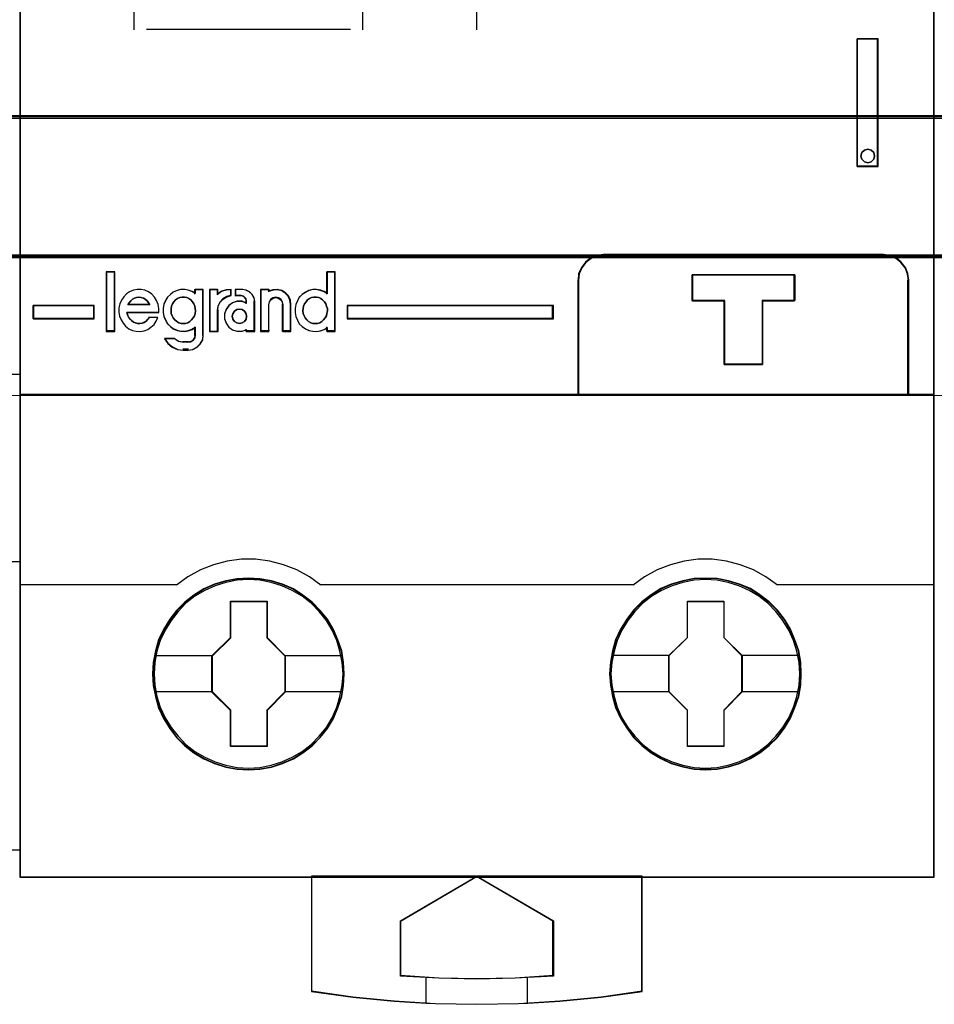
# Model space of a CAD drawing. Header units: millimetres. Extents: x -1290 to 1795, y -4192 to -1311.
# Tile 717 of 1056: x 1491.76 to 1498.97, y -2665.51 to -2657.76. Entities that reach past the tile are written whole.
import ezdxf

# ---------------------------------------------------------------- set-up
doc = ezdxf.new("R2010")
doc.units = ezdxf.units.MM
doc.layers.add('30', color=7, linetype='Continuous')
doc.layers.add('45', color=7, linetype='Continuous')
doc.layers.add('Aparatura', color=7, linetype='Continuous', lineweight=13)

# ---------------------------------------------------------------- blocks, each defined once
blk = doc.blocks.new('*U367')
at = {"layer": '45', "color": 7}
blk.add_lwpolyline([(387.452953, -533.603058), (369.479974, -533.603058), (369.479974, -615.327797), (387.452953, -615.327797), (387.452953, -533.603058)], close=True, dxfattribs=at)
at = {"layer": '45', "color": 139}
blk.add_lwpolyline([(387.452953, -533.603058), (369.479974, -533.603058), (369.479974, -615.327797), (387.452953, -615.327797), (387.452953, -533.603058)], close=True, dxfattribs=at)
for points in [[(369.479974, -596.593226), (387.452953, -596.593226)], [(381.270993, -603.970356), (387.452953, -603.970356)]]:
    blk.add_lwpolyline(points, dxfattribs=at)
blk = doc.blocks.new('*U368')
at = {"layer": '45', "color": 7}
for points in [[(423.4562, -533.437885), (387.435049, -533.437885), (387.435049, -616.396035), (423.4562, -616.396035), (423.4562, -533.437885)], [(420.412664, -583.390157), (420.412664, -588.420752), (421.248741, -588.420752), (421.248741, -583.390157), (420.412664, -583.390157)], [(421.071301, -587.873286), (421.094774, -588.008056), (421.071301, -588.136967), (420.965672, -588.23658), (420.836571, -588.271737), (420.707469, -588.23658), (420.60184, -588.136967), (420.566631, -588.008056), (420.60184, -587.873286), (420.707469, -587.773673), (420.836571, -587.738516), (420.965672, -587.773673), (421.071301, -587.873286)], [(421.451264, -591.889386), (410.426066, -591.889386), (410.166715, -591.922564), (409.929436, -592.022099), (409.719747, -592.18246), (409.56524, -592.392589), (409.449359, -592.630366), (409.427287, -592.890262), (409.427287, -597.419091), (422.450043, -597.419091), (422.450043, -592.890262), (422.416934, -592.630366), (422.323126, -592.392589), (422.157583, -592.18246), (421.953412, -592.022099), (421.710615, -591.922564), (421.451264, -591.889386)], [(417.958141, -592.686525), (417.958141, -593.69659), (416.69325, -593.69659), (416.69325, -596.216201), (415.184257, -596.216201), (415.184257, -593.69659), (413.913818, -593.69659), (413.913818, -592.686525), (417.958141, -592.686525)], [(416.69325, -596.216201), (416.69325, -593.69659), (417.958141, -593.69659), (417.958141, -592.686525), (413.913818, -592.686525), (413.913818, -593.69659), (415.184257, -593.69659), (415.184257, -596.216201), (416.69325, -596.216201)], [(416.686656, -596.200043), (416.686656, -593.7035), (417.942028, -593.7035), (417.942028, -592.702683), (413.92814, -592.702683), (413.92814, -593.7035), (415.189019, -593.7035), (415.189019, -596.200043), (416.686656, -596.200043)], [(390.367586, -594.417251), (390.367586, -593.885825), (387.963193, -593.885825), (387.963193, -594.417251), (390.367586, -594.417251)], [(400.330693, -593.885825), (400.330693, -594.417251), (408.453355, -594.417251), (408.453355, -593.885825), (400.330693, -593.885825)], [(400.219693, -608.396746), (400.192053, -607.943995), (400.120188, -607.491244), (399.965401, -607.055057), (399.794029, -606.640956), (399.556321, -606.243418), (399.274387, -605.895573), (398.948229, -605.569813), (398.583374, -605.293746), (398.212991, -605.045285), (397.781798, -604.86308), (397.350606, -604.730568), (396.897301, -604.647747), (396.449524, -604.625662), (395.990692, -604.647747), (395.553971, -604.730568), (395.106194, -604.86308), (394.691586, -605.045285), (394.299091, -605.293746), (393.939764, -605.569813), (393.608077, -605.895573), (393.348256, -606.243418), (393.10502, -606.640956), (392.90048, -607.055057), (392.784389, -607.491244), (392.69594, -607.943995), (392.662771, -608.396746), (392.69594, -608.855018), (392.784389, -609.291205), (392.90048, -609.727392), (393.10502, -610.147015), (393.348256, -610.539031), (393.608077, -610.90344), (393.939764, -611.223678), (394.299091, -611.505267), (394.691586, -611.737164), (395.106194, -611.92489), (395.553971, -612.062924), (395.990692, -612.151266), (396.449524, -612.173351), (396.897301, -612.151266), (397.350606, -612.062924), (397.781798, -611.92489), (398.212991, -611.737164), (398.583374, -611.505267), (398.948229, -611.223678), (399.274387, -610.90344), (399.556321, -610.539031), (399.794029, -610.147015), (399.965401, -609.727392), (400.120188, -609.291205), (400.192053, -608.855018), (400.219693, -608.396746)], [(400.219693, -608.396746), (400.192053, -607.943995), (400.120188, -607.491244), (399.965401, -607.055057), (399.794029, -606.640956), (399.556321, -606.243418), (399.274387, -605.895573), (398.948229, -605.569813), (398.583374, -605.293746), (398.212991, -605.045285), (397.781798, -604.86308), (397.350606, -604.730568), (396.897301, -604.647747), (396.449524, -604.625662), (395.990692, -604.647747), (395.553971, -604.730568), (395.106194, -604.86308), (394.691586, -605.045285), (394.299091, -605.293746), (393.939764, -605.569813), (393.608077, -605.895573), (393.348256, -606.243418), (393.10502, -606.640956), (392.90048, -607.055057), (392.784389, -607.491244), (392.69594, -607.943995), (392.662771, -608.396746), (392.69594, -608.855018), (392.784389, -609.291205), (392.90048, -609.727392), (393.10502, -610.147015), (393.348256, -610.539031), (393.608077, -610.90344), (393.939764, -611.223678), (394.299091, -611.505267), (394.691586, -611.737164), (395.106194, -611.92489), (395.553971, -612.062924), (395.990692, -612.151266), (396.449524, -612.173351), (396.897301, -612.151266), (397.350606, -612.062924), (397.781798, -611.92489), (398.212991, -611.737164), (398.583374, -611.505267), (398.948229, -611.223678), (399.274387, -610.90344), (399.556321, -610.539031), (399.794029, -610.147015), (399.965401, -609.727392), (400.120188, -609.291205), (400.192053, -608.855018), (400.219693, -608.396746)], [(400.203581, -608.397655), (400.176058, -607.946735), (400.104499, -607.495815), (399.950372, -607.061392), (399.779732, -606.648965), (399.543037, -606.253035), (399.262305, -605.906596), (398.937538, -605.582154), (398.574239, -605.307202), (398.205435, -605.059746), (397.776082, -604.878278), (397.346728, -604.746302), (396.895356, -604.663816), (396.449489, -604.64182), (395.992613, -604.663816), (395.557755, -604.746302), (395.111888, -604.878278), (394.699048, -605.059746), (394.308226, -605.307202), (393.950431, -605.582154), (393.620159, -605.906596), (393.361446, -606.253035), (393.119247, -606.648965), (392.915579, -607.061392), (392.799984, -607.495815), (392.711911, -607.946735), (392.678884, -608.397655), (392.711911, -608.854074), (392.799984, -609.288497), (392.915579, -609.72292), (393.119247, -610.140846), (393.361446, -610.531277), (393.620159, -610.894212), (393.950431, -611.213156), (394.308226, -611.493606), (394.699048, -611.724565), (395.111888, -611.911532), (395.557755, -612.049008), (395.992613, -612.136992), (396.449489, -612.158988), (396.895356, -612.136992), (397.346728, -612.049008), (397.776082, -611.911532), (398.205435, -611.724565), (398.574239, -611.493606), (398.937538, -611.213156), (399.262305, -610.894212), (399.543037, -610.531277), (399.779732, -610.140846), (399.950372, -609.72292), (400.104499, -609.288497), (400.176058, -608.854074), (400.203581, -608.397655)], [(418.217737, -608.39136), (418.195624, -607.938609), (418.123757, -607.485858), (417.968967, -607.049671), (417.786535, -606.63557), (417.559878, -606.238032), (417.277939, -605.890187), (416.951774, -605.564427), (416.581383, -605.28836), (416.21652, -605.039899), (415.785319, -604.857694), (415.354118, -604.725182), (414.900803, -604.642361), (414.441961, -604.620276), (413.994175, -604.642361), (413.546389, -604.725182), (413.098603, -604.857694), (412.683986, -605.039899), (412.302539, -605.28836), (411.943205, -605.564427), (411.611511, -605.890187), (411.340628, -606.238032), (411.097387, -606.63557), (410.903899, -607.049671), (410.787806, -607.485858), (410.699355, -607.938609), (410.666185, -608.39136), (410.699355, -608.844111), (410.787806, -609.285819), (410.903899, -609.722006), (411.097387, -610.141629), (411.340628, -610.533645), (411.611511, -610.898054), (411.943205, -611.218292), (412.302539, -611.499881), (412.683986, -611.731778), (413.098603, -611.919504), (413.546389, -612.057538), (413.994175, -612.14588), (414.441961, -612.167965), (414.900803, -612.14588), (415.354118, -612.057538), (415.785319, -611.919504), (416.21652, -611.731778), (416.581383, -611.499881), (416.951774, -611.218292), (417.277939, -610.898054), (417.559878, -610.533645), (417.786535, -610.141629), (417.968967, -609.722006), (418.123757, -609.285819), (418.195624, -608.844111), (418.217737, -608.39136)], [(418.217737, -608.39136), (418.195624, -607.938609), (418.123757, -607.485858), (417.968967, -607.049671), (417.786535, -606.63557), (417.559878, -606.238032), (417.277939, -605.890187), (416.951774, -605.564427), (416.581383, -605.28836), (416.21652, -605.039899), (415.785319, -604.857694), (415.354118, -604.725182), (414.900803, -604.642361), (414.441961, -604.620276), (413.994175, -604.642361), (413.546389, -604.725182), (413.098603, -604.857694), (412.683986, -605.039899), (412.302539, -605.28836), (411.943205, -605.564427), (411.611511, -605.890187), (411.340628, -606.238032), (411.097387, -606.63557), (410.903899, -607.049671), (410.787806, -607.485858), (410.699355, -607.938609), (410.666185, -608.39136), (410.699355, -608.844111), (410.787806, -609.285819), (410.903899, -609.722006), (411.097387, -610.141629), (411.340628, -610.533645), (411.611511, -610.898054), (411.943205, -611.218292), (412.302539, -611.499881), (412.683986, -611.731778), (413.098603, -611.919504), (413.546389, -612.057538), (413.994175, -612.14588), (414.441961, -612.167965), (414.900803, -612.14588), (415.354118, -612.057538), (415.785319, -611.919504), (416.21652, -611.731778), (416.581383, -611.499881), (416.951774, -611.218292), (417.277939, -610.898054), (417.559878, -610.533645), (417.786535, -610.141629), (417.968967, -609.722006), (418.123757, -609.285819), (418.195624, -608.844111), (418.217737, -608.39136)], [(418.201624, -608.391372), (418.179605, -607.940559), (418.108045, -607.489747), (417.953916, -607.055428), (417.772263, -606.643099), (417.546573, -606.247264), (417.265837, -605.900908), (416.941063, -605.576543), (416.572253, -605.301657), (416.208948, -605.05426), (415.779586, -604.872836), (415.350225, -604.740891), (414.898845, -604.658425), (414.441961, -604.636434), (413.996086, -604.658425), (413.550211, -604.740891), (413.104336, -604.872836), (412.691488, -605.05426), (412.311669, -605.301657), (411.953868, -605.576543), (411.62359, -605.900908), (411.353863, -606.247264), (411.111659, -606.643099), (410.918997, -607.055428), (410.8034, -607.489747), (410.715326, -607.940559), (410.682298, -608.391372), (410.715326, -608.842184), (410.8034, -609.282001), (410.918997, -609.71632), (411.111659, -610.134146), (411.353863, -610.524484), (411.62359, -610.887333), (411.953868, -611.2062), (412.311669, -611.486584), (412.691488, -611.717487), (413.104336, -611.90441), (413.550211, -612.041852), (413.996086, -612.129816), (414.441961, -612.151807), (414.898845, -612.129816), (415.350225, -612.041852), (415.779586, -611.90441), (416.208948, -611.717487), (416.572253, -611.486584), (416.941063, -611.2062), (417.265837, -610.887333), (417.546573, -610.524484), (417.772263, -610.134146), (417.953916, -609.71632), (418.108045, -609.282001), (418.179605, -608.842184), (418.201624, -608.391372)], [(395.737486, -605.534114), (397.179585, -605.534114), (397.179585, -606.965948), (397.892283, -607.679101), (397.892283, -609.110935), (397.179585, -609.835145), (397.179585, -611.255923), (395.737486, -611.255923), (395.737486, -609.835145), (395.008085, -609.110935), (395.008085, -607.679101), (395.737486, -606.965948), (395.737486, -605.534114)], [(395.737486, -605.534114), (397.179585, -605.534114), (397.179585, -605.534114), (397.179585, -606.965948), (397.179585, -606.965948), (397.892283, -607.679101), (397.892283, -607.679101), (397.892283, -609.110935), (397.892283, -609.110935), (397.179585, -609.835145), (397.179585, -609.835145), (397.179585, -611.255923), (397.179585, -611.255923), (395.737486, -611.255923), (395.737486, -611.255923), (395.737486, -609.835145), (395.737486, -609.835145), (395.008085, -609.110935), (395.008085, -609.110935), (395.008085, -607.679101), (395.008085, -607.679101), (395.737486, -606.965948), (395.737486, -606.965948), (395.737486, -605.534114), (395.737486, -605.534114)], [(395.745449, -605.548477), (397.171436, -605.548477), (397.171436, -606.972673), (397.87617, -607.682022), (397.87617, -609.106219), (397.171436, -609.826565), (397.171436, -611.239764), (395.745449, -611.239764), (395.745449, -609.826565), (395.024197, -609.106219), (395.024197, -607.682022), (395.745449, -606.972673), (395.745449, -605.548477)], [(413.733936, -605.528728), (415.170467, -605.528728), (415.170467, -606.960562), (415.883165, -607.673715), (415.883165, -609.105549), (415.170467, -609.829759), (415.170467, -611.250537), (413.733936, -611.250537), (413.733936, -609.829759), (412.998967, -609.105549), (412.998967, -607.673715), (413.733936, -606.960562), (413.733936, -605.528728)], [(413.733936, -605.528728), (415.170467, -605.528728), (415.170467, -605.528728), (415.170467, -606.960562), (415.170467, -606.960562), (415.883165, -607.673715), (415.883165, -607.673715), (415.883165, -609.105549), (415.883165, -609.105549), (415.170467, -609.829759), (415.170467, -609.829759), (415.170467, -611.250537), (415.170467, -611.250537), (413.733936, -611.250537), (413.733936, -611.250537), (413.733936, -609.829759), (413.733936, -609.829759), (412.998967, -609.105549), (412.998967, -609.105549), (412.998967, -607.673715), (412.998967, -607.673715), (413.733936, -606.960562), (413.733936, -606.960562), (413.733936, -605.528728), (413.733936, -605.528728)], [(413.741837, -605.54309), (415.162318, -605.54309), (415.162318, -606.967287), (415.867052, -607.676636), (415.867052, -609.100833), (415.162318, -609.821179), (415.162318, -611.234378), (413.741837, -611.234378), (413.741837, -609.821179), (413.015079, -609.100833), (413.015079, -607.676636), (413.741837, -606.967287), (413.741837, -605.54309)], [(411.953422, -616.361923), (405.437495, -616.361923), (398.927086, -616.361923), (398.927086, -620.899708), (400.554688, -621.121063), (402.176773, -621.276012), (403.440234, -621.353486), (403.809893, -621.375622), (405.437495, -621.403291), (407.08165, -621.375622), (407.445791, -621.353486), (408.703735, -621.276012), (410.336854, -621.121063), (411.953422, -620.899708), (411.953422, -616.361923)], [(405.437324, -616.361923), (408.453355, -618.113799), (408.453355, -620.292556), (406.953641, -620.370171), (405.437324, -620.39789), (403.937609, -620.370171), (402.437895, -620.292556), (402.437895, -618.113799), (405.437324, -616.361923)]]:
    blk.add_lwpolyline(points, close=True, dxfattribs=at)
at = {"layer": '45', "color": 139}
for points in [[(423.4562, -533.437885), (387.435049, -533.437885), (387.435049, -616.396035), (423.4562, -616.396035), (423.4562, -533.437885)], [(421.094774, -588.008056), (421.071301, -587.873286), (420.965672, -587.773673), (420.836571, -587.738516), (420.707469, -587.773673), (420.60184, -587.873286), (420.566631, -588.008056), (420.60184, -588.136967), (420.707469, -588.23658), (420.836571, -588.271737), (420.965672, -588.23658), (421.071301, -588.136967), (421.094774, -588.008056)], [(391.167858, -592.575213), (390.858133, -592.575213), (390.858133, -594.896612), (391.167858, -594.896612), (391.167858, -592.575213)], [(393.873755, -594.603968), (393.964945, -594.598298), (394.056135, -594.575616), (394.130226, -594.52458), (394.204318, -594.456533), (394.26701, -594.382816), (394.318305, -594.303427), (394.341102, -594.207027), (394.3582, -594.104957), (394.346801, -594.008557), (394.335403, -593.917827), (394.289808, -593.827098), (394.238514, -593.74771), (394.18152, -593.673992), (394.090331, -593.622957), (394.016239, -593.583263), (393.91935, -593.566251), (393.828161, -593.566251), (393.736971, -593.583263), (393.651481, -593.622957), (393.577389, -593.673992), (393.508997, -593.74771), (393.452004, -593.827098), (393.417808, -593.917827), (393.39501, -594.008557), (393.39501, -594.104957), (393.40071, -594.207027), (393.434906, -594.303427), (393.474801, -594.382816), (393.543193, -594.456533), (393.617285, -594.52458), (393.697076, -594.575616), (393.788265, -594.598298), (393.873755, -594.603968)], [(399.074951, -594.603968), (399.160441, -594.598298), (399.251631, -594.575616), (399.337121, -594.52458), (399.399814, -594.456533), (399.462506, -594.382816), (399.513801, -594.303427), (399.536598, -594.207027), (399.553696, -594.104957), (399.553696, -594.008557), (399.5195, -593.917827), (399.496703, -593.827098), (399.43401, -593.74771), (399.359918, -593.673992), (399.291526, -593.622957), (399.217435, -593.583263), (399.126245, -593.566251), (399.023657, -593.566251), (398.932467, -593.583263), (398.846977, -593.622957), (398.772885, -593.673992), (398.715892, -593.74771), (398.653199, -593.827098), (398.613304, -593.917827), (398.596206, -594.008557), (398.590506, -594.104957), (398.596206, -594.207027), (398.636101, -594.303427), (398.681696, -594.382816), (398.738689, -594.456533), (398.807081, -594.52458), (398.898271, -594.575616), (398.983761, -594.598298), (399.074951, -594.603968)], [(396.366934, -594.318506), (396.349437, -594.213643), (396.291113, -594.120431), (396.197795, -594.050522), (396.08698, -594.033044), (395.981998, -594.050522), (395.88868, -594.120431), (395.824524, -594.213643), (395.801194, -594.318506), (395.824524, -594.429196), (395.88868, -594.522408), (395.981998, -594.580665), (396.08698, -594.603968), (396.197795, -594.580665), (396.291113, -594.522408), (396.349437, -594.429196), (396.366934, -594.318506)], [(400.169565, -608.396948), (400.136397, -607.944227), (400.047951, -607.502547), (399.926337, -607.07743), (399.738389, -606.668877), (399.511745, -606.287928), (399.224294, -605.934584), (398.914732, -605.614366), (398.555418, -605.338317), (398.168465, -605.106435), (397.764929, -604.924242), (397.333753, -604.791738), (396.897049, -604.708923), (396.449289, -604.681318), (396.001529, -604.708923), (395.559297, -604.791738), (395.128121, -604.924242), (394.724584, -605.106435), (394.337631, -605.338317), (393.983846, -605.614366), (393.674283, -605.934584), (393.397889, -606.287928), (393.160189, -606.668877), (392.97224, -607.07743), (392.839571, -607.502547), (392.76218, -607.944227), (392.729013, -608.396948), (392.76218, -608.838628), (392.839571, -609.280308), (392.97224, -609.705424), (393.160189, -610.119499), (393.397889, -610.500448), (393.674283, -610.848271), (393.983846, -611.168488), (394.337631, -611.444538), (394.724584, -611.67642), (395.128121, -611.858613), (395.559297, -611.991117), (396.001529, -612.073932), (396.449289, -612.101537), (396.897049, -612.073932), (397.333753, -611.991117), (397.764929, -611.858613), (398.168465, -611.67642), (398.555418, -611.444538), (398.914732, -611.168488), (399.224294, -610.848271), (399.511745, -610.500448), (399.738389, -610.119499), (399.926337, -609.705424), (400.047951, -609.280308), (400.136397, -608.838628), (400.169565, -608.396948)], [(418.156866, -608.396948), (418.129226, -607.944227), (418.040778, -607.502547), (417.908105, -607.07743), (417.725681, -606.668877), (417.493504, -606.287928), (417.217103, -605.934584), (416.902006, -605.614366), (416.542685, -605.338317), (416.161252, -605.106435), (415.752179, -604.924242), (415.33205, -604.791738), (414.889809, -604.708923), (414.44204, -604.681318), (413.99427, -604.708923), (413.546501, -604.791738), (413.126372, -604.924242), (412.717299, -605.106435), (412.335866, -605.338317), (411.982073, -605.614366), (411.65592, -605.934584), (411.390575, -606.287928), (411.15287, -606.668877), (410.964918, -607.07743), (410.843301, -607.502547), (410.754853, -607.944227), (410.721685, -608.396948), (410.754853, -608.838628), (410.843301, -609.280308), (410.964918, -609.705424), (411.15287, -610.119499), (411.390575, -610.500448), (411.65592, -610.848271), (411.982073, -611.168488), (412.335866, -611.444538), (412.717299, -611.67642), (413.126372, -611.858613), (413.546501, -611.991117), (413.99427, -612.073932), (414.44204, -612.101537), (414.889809, -612.073932), (415.33205, -611.991117), (415.752179, -611.858613), (416.161252, -611.67642), (416.542685, -611.444538), (416.902006, -611.168488), (417.217103, -610.848271), (417.493504, -610.500448), (417.725681, -610.119499), (417.908105, -609.705424), (418.040778, -609.280308), (418.129226, -608.838628), (418.156866, -608.396948)]]:
    blk.add_lwpolyline(points, close=True, dxfattribs=at)
at = {"layer": '45', "color": 59}
for points in [[(423.440088, -533.454043), (387.451162, -533.454043), (387.451162, -616.379877), (423.440088, -616.379877), (423.440088, -533.454043)], [(420.412664, -583.390157), (420.412664, -588.420752), (421.248741, -588.420752), (421.248741, -583.390157), (420.412664, -583.390157)], [(421.071301, -587.873286), (421.094774, -588.008056), (421.071301, -588.136967), (420.965672, -588.23658), (420.836571, -588.271737), (420.707469, -588.23658), (420.60184, -588.136967), (420.566631, -588.008056), (420.60184, -587.873286), (420.707469, -587.773673), (420.836571, -587.738516), (420.965672, -587.773673), (421.071301, -587.873286)], [(421.451264, -591.889386), (410.426066, -591.889386), (410.166715, -591.922564), (409.929436, -592.022099), (409.719747, -592.18246), (409.56524, -592.392589), (409.449359, -592.630366), (409.427287, -592.890262), (409.427287, -597.419091), (422.450043, -597.419091), (422.450043, -592.890262), (422.416934, -592.630366), (422.323126, -592.392589), (422.157583, -592.18246), (421.953412, -592.022099), (421.710615, -591.922564), (421.451264, -591.889386)], [(421.437622, -591.905544), (410.439707, -591.905544), (410.180998, -591.938539), (409.944306, -592.037524), (409.735136, -592.197001), (409.581011, -592.40597), (409.465418, -592.642435), (409.4434, -592.900896), (409.4434, -597.404728), (422.43393, -597.404728), (422.43393, -592.900896), (422.400903, -592.642435), (422.307327, -592.40597), (422.142194, -592.197001), (421.938529, -592.037524), (421.696332, -591.938539), (421.437622, -591.905544)], [(391.18218, -592.56085), (390.84202, -592.56085), (390.84202, -594.91277), (391.18218, -594.91277), (391.18218, -592.56085)], [(398.316044, -594.327577), (398.372248, -594.472482), (398.445312, -594.611814), (398.563338, -594.723279), (398.686985, -594.812451), (398.827493, -594.873757), (398.973621, -594.907197), (399.125369, -594.91277), (399.271498, -594.890477), (399.423246, -594.834744), (399.546893, -594.756719), (399.546893, -594.91277), (399.86163, -594.91277), (399.86163, -592.56085), (399.546893, -592.56085), (399.546893, -593.43028), (399.423246, -593.352254), (399.271498, -593.296522), (399.125369, -593.268655), (398.973621, -593.268655), (398.827493, -593.307668), (398.686985, -593.374547), (398.563338, -593.46372), (398.445312, -593.575185), (398.372248, -593.708944), (398.316044, -593.853849), (398.287943, -594.015474), (398.287943, -594.171525), (398.316044, -594.327577)], [(417.958141, -592.686525), (417.958141, -593.69659), (416.69325, -593.69659), (416.69325, -596.216201), (415.184257, -596.216201), (415.184257, -593.69659), (413.913818, -593.69659), (413.913818, -592.686525), (417.958141, -592.686525)], [(416.69325, -596.216201), (416.69325, -593.69659), (417.958141, -593.69659), (417.958141, -592.686525), (413.913818, -592.686525), (413.913818, -593.69659), (415.184257, -593.69659), (415.184257, -596.216201), (416.69325, -596.216201)], [(416.686656, -596.200043), (416.686656, -593.7035), (417.942028, -593.7035), (417.942028, -592.702683), (413.92814, -592.702683), (413.92814, -593.7035), (415.189019, -593.7035), (415.189019, -596.200043), (416.686656, -596.200043)], [(391.989791, -594.57646), (391.916738, -594.542829), (391.838066, -594.486777), (391.776253, -594.42512), (391.714439, -594.341043), (391.680722, -594.26257), (391.658245, -594.167282), (392.916996, -594.167282), (392.916996, -594.004732), (392.888899, -593.847788), (392.827085, -593.696448), (392.742794, -593.567529), (392.636025, -593.444215), (392.512397, -593.354533), (392.360673, -593.292876), (392.214568, -593.259245), (392.062843, -593.259245), (391.916738, -593.292876), (391.765014, -593.348927), (391.641386, -593.43861), (391.534617, -593.550714), (391.444707, -593.679632), (391.377273, -593.830972), (391.343557, -593.987917), (391.337938, -594.150467), (391.366035, -594.307412), (391.427848, -594.453146), (391.50652, -594.593275), (391.60767, -594.710984), (391.731297, -594.811877), (391.883022, -594.873534), (392.023507, -594.907165), (392.180851, -594.91277), (392.338195, -594.89035), (392.478681, -594.834298), (392.602308, -594.744615), (392.725935, -594.643722), (392.810227, -594.509198), (392.872041, -594.369069), (392.534875, -594.369069), (392.478681, -594.436331), (392.411248, -594.503593), (392.338195, -594.554039), (392.253904, -594.582065), (392.163993, -594.598881), (392.074082, -594.598881), (391.989791, -594.57646)], [(393.176987, -594.462411), (393.261278, -594.601667), (393.368047, -594.713071), (393.480436, -594.802194), (393.63216, -594.863467), (393.772646, -594.896888), (393.92999, -594.902458), (394.070475, -594.880178), (394.21658, -594.824475), (394.351447, -594.746492), (394.351447, -595.063995), (394.328969, -595.169829), (394.267155, -595.258952), (394.177244, -595.314654), (394.070475, -595.336935), (393.873795, -595.336935), (393.682735, -595.303514), (393.525391, -595.20325), (393.132031, -595.20325), (393.266898, -595.387067), (393.4411, -595.531893), (393.649018, -595.621016), (393.873795, -595.648867), (394.070475, -595.648867), (394.250297, -595.626586), (394.41888, -595.537463), (394.548126, -595.409348), (394.643657, -595.247812), (394.666134, -595.063995), (394.666134, -593.259245), (394.351447, -593.259245), (394.351447, -593.420781), (394.21658, -593.342798), (394.070475, -593.287096), (393.92999, -593.259245), (393.772646, -593.259245), (393.63216, -593.298236), (393.480436, -593.365079), (393.368047, -593.454202), (393.261278, -593.565606), (393.176987, -593.699292), (393.109554, -593.844117), (393.087076, -594.005654), (393.087076, -594.16162), (393.109554, -594.317586), (393.176987, -594.462411)], [(394.909617, -593.259245), (394.909617, -594.91277), (395.229773, -594.91277), (395.229773, -594.083205), (395.252642, -593.91505), (395.332681, -593.758105), (395.447022, -593.629186), (395.601383, -593.545108), (395.767178, -593.494662), (395.767178, -593.259245), (395.567081, -593.27606), (395.389852, -593.332112), (395.229773, -593.43861), (395.229773, -593.259245), (394.909617, -593.259245)], [(394.92394, -593.273607), (394.92394, -594.896612), (395.232733, -594.896612), (395.232733, -594.082359), (395.25479, -593.917308), (395.331989, -593.76326), (395.442272, -593.63672), (395.591155, -593.554195), (395.751066, -593.504679), (395.751066, -593.273607), (395.55807, -593.290113), (395.38713, -593.34513), (395.232733, -593.449662), (395.232733, -593.273607), (394.92394, -593.273607)], [(395.560885, -594.049574), (395.498631, -594.228939), (395.498631, -594.41391), (395.560885, -594.593275), (395.668414, -594.744615), (395.815559, -594.851113), (395.991002, -594.907165), (396.194741, -594.907165), (396.358865, -594.851113), (396.358865, -594.91277), (396.692772, -594.91277), (396.692772, -593.730079), (396.670134, -593.584345), (396.590902, -593.455426), (396.483373, -593.348927), (396.353206, -593.28727), (396.21172, -593.259245), (395.934407, -593.259245), (395.934407, -593.494662), (396.126828, -593.494662), (396.251336, -593.528293), (396.336227, -593.617976), (396.358865, -593.730079), (396.358865, -593.802946), (396.194741, -593.735684), (395.991002, -593.735684), (395.815559, -593.791736), (395.668414, -593.903839), (395.560885, -594.049574)], [(396.918351, -593.259245), (396.918351, -594.91277), (397.24652, -594.91277), (397.24652, -593.847788), (397.269152, -593.746895), (397.320075, -593.657212), (397.410604, -593.58995), (397.518107, -593.573134), (397.619952, -593.58995), (397.721798, -593.657212), (397.778379, -593.746895), (397.795353, -593.847788), (397.795353, -594.91277), (398.117863, -594.91277), (398.117863, -593.847788), (398.095231, -593.679632), (398.021676, -593.517082), (397.902856, -593.388164), (397.761404, -593.298481), (397.586004, -593.259245), (397.410604, -593.270455), (397.24652, -593.326507), (397.24652, -593.259245), (396.918351, -593.259245)], [(396.932674, -593.273607), (396.932674, -594.896612), (397.252516, -594.896612), (397.252516, -593.851287), (397.274574, -593.752256), (397.324204, -593.664229), (397.412436, -593.598208), (397.517212, -593.581703), (397.616473, -593.598208), (397.715734, -593.664229), (397.770879, -593.752256), (397.787423, -593.851287), (397.787423, -594.896612), (398.10175, -594.896612), (398.10175, -593.851287), (398.079692, -593.686236), (398.008003, -593.526686), (397.892199, -593.400147), (397.754336, -593.312119), (397.583386, -593.273607), (397.412436, -593.284611), (397.252516, -593.339628), (397.252516, -593.273607), (396.932674, -593.273607)], [(392.507372, -593.781694), (392.558933, -593.867871), (391.699581, -593.867871), (391.751142, -593.781694), (391.808432, -593.707828), (391.877181, -593.646273), (391.951658, -593.603184), (392.037593, -593.578562), (392.129257, -593.566251), (392.215192, -593.578562), (392.306856, -593.603184), (392.381333, -593.646273), (392.450082, -593.707828), (392.507372, -593.781694)], [(392.558933, -593.867871), (391.699581, -593.867871), (391.751142, -593.781694), (391.808432, -593.707828), (391.877181, -593.646273), (391.951658, -593.603184), (392.037593, -593.578562), (392.129257, -593.566251), (392.215192, -593.578562), (392.306856, -593.603184), (392.381333, -593.646273), (392.450082, -593.707828), (392.507372, -593.781694), (392.558933, -593.867871)], [(394.18152, -593.673992), (394.238514, -593.74771), (394.289808, -593.827098), (394.335403, -593.917827), (394.346801, -594.008557), (394.3582, -594.104957), (394.341102, -594.207027), (394.318305, -594.303427), (394.26701, -594.382816), (394.204318, -594.456533), (394.130226, -594.52458), (394.056135, -594.575616), (393.964945, -594.598298), (393.873755, -594.603968), (393.788265, -594.598298), (393.697076, -594.575616), (393.617285, -594.52458), (393.543193, -594.456533), (393.474801, -594.382816), (393.434906, -594.303427), (393.40071, -594.207027), (393.39501, -594.104957), (393.39501, -594.008557), (393.417808, -593.917827), (393.452004, -593.827098), (393.508997, -593.74771), (393.577389, -593.673992), (393.651481, -593.622957), (393.736971, -593.583263), (393.828161, -593.566251), (393.91935, -593.566251), (394.016239, -593.583263), (394.090331, -593.622957), (394.18152, -593.673992)], [(393.697076, -594.575616), (393.617285, -594.52458), (393.543193, -594.456533), (393.474801, -594.382816), (393.434906, -594.303427), (393.40071, -594.207027), (393.39501, -594.104957), (393.39501, -594.008557), (393.417808, -593.917827), (393.452004, -593.827098), (393.508997, -593.74771), (393.577389, -593.673992), (393.651481, -593.622957), (393.736971, -593.583263), (393.828161, -593.566251), (393.91935, -593.566251), (394.016239, -593.583263), (394.090331, -593.622957), (394.18152, -593.673992), (394.238514, -593.74771), (394.289808, -593.827098), (394.335403, -593.917827), (394.346801, -594.008557), (394.3582, -594.104957), (394.341102, -594.207027), (394.318305, -594.303427), (394.26701, -594.382816), (394.204318, -594.456533), (394.130226, -594.52458), (394.056135, -594.575616), (393.964945, -594.598298), (393.873755, -594.603968), (393.788265, -594.598298), (393.697076, -594.575616)], [(399.291526, -593.622957), (399.359918, -593.673992), (399.43401, -593.74771), (399.496703, -593.827098), (399.5195, -593.917827), (399.553696, -594.008557), (399.553696, -594.104957), (399.536598, -594.207027), (399.513801, -594.303427), (399.462506, -594.382816), (399.399814, -594.456533), (399.337121, -594.52458), (399.251631, -594.575616), (399.160441, -594.598298), (399.074951, -594.603968), (398.983761, -594.598298), (398.898271, -594.575616), (398.807081, -594.52458), (398.738689, -594.456533), (398.681696, -594.382816), (398.636101, -594.303427), (398.596206, -594.207027), (398.590506, -594.104957), (398.596206, -594.008557), (398.613304, -593.917827), (398.653199, -593.827098), (398.715892, -593.74771), (398.772885, -593.673992), (398.846977, -593.622957), (398.932467, -593.583263), (399.023657, -593.566251), (399.126245, -593.566251), (399.217435, -593.583263), (399.291526, -593.622957)], [(398.636101, -594.303427), (398.596206, -594.207027), (398.590506, -594.104957), (398.596206, -594.008557), (398.613304, -593.917827), (398.653199, -593.827098), (398.715892, -593.74771), (398.772885, -593.673992), (398.846977, -593.622957), (398.932467, -593.583263), (399.023657, -593.566251), (399.126245, -593.566251), (399.217435, -593.583263), (399.291526, -593.622957), (399.359918, -593.673992), (399.43401, -593.74771), (399.496703, -593.827098), (399.5195, -593.917827), (399.553696, -594.008557), (399.553696, -594.104957), (399.536598, -594.207027), (399.513801, -594.303427), (399.462506, -594.382816), (399.399814, -594.456533), (399.337121, -594.52458), (399.251631, -594.575616), (399.160441, -594.598298), (399.074951, -594.603968), (398.983761, -594.598298), (398.898271, -594.575616), (398.807081, -594.52458), (398.738689, -594.456533), (398.681696, -594.382816), (398.636101, -594.303427)], [(390.353264, -594.402888), (390.353264, -593.900188), (387.979305, -593.900188), (387.979305, -594.402888), (390.353264, -594.402888)], [(396.349437, -594.213643), (396.366934, -594.318506), (396.349437, -594.429196), (396.291113, -594.522408), (396.197795, -594.580665), (396.08698, -594.603968), (395.981998, -594.580665), (395.88868, -594.522408), (395.824524, -594.429196), (395.801194, -594.318506), (395.824524, -594.213643), (395.88868, -594.120431), (395.981998, -594.050522), (396.08698, -594.033044), (396.197795, -594.050522), (396.291113, -594.120431), (396.349437, -594.213643)], [(395.824524, -594.213643), (395.88868, -594.120431), (395.981998, -594.050522), (396.08698, -594.033044), (396.197795, -594.050522), (396.291113, -594.120431), (396.349437, -594.213643), (396.366934, -594.318506), (396.349437, -594.429196), (396.291113, -594.522408), (396.197795, -594.580665), (396.08698, -594.603968), (395.981998, -594.580665), (395.88868, -594.522408), (395.824524, -594.429196), (395.801194, -594.318506), (395.824524, -594.213643)], [(411.953422, -616.361923), (405.437495, -616.361923), (398.927086, -616.361923), (398.927086, -620.899708), (400.554688, -621.121063), (402.176773, -621.276012), (403.440234, -621.353486), (403.809893, -621.375622), (405.437495, -621.403291), (407.08165, -621.375622), (407.445791, -621.353486), (408.703735, -621.276012), (410.336854, -621.121063), (411.953422, -620.899708), (411.953422, -616.361923)], [(405.437324, -616.361923), (408.453355, -618.113799), (408.453355, -620.292556), (406.953641, -620.370171), (405.437324, -620.39789), (403.937609, -620.370171), (402.437895, -620.292556), (402.437895, -618.113799), (405.437324, -616.361923)]]:
    blk.add_lwpolyline(points, close=True, dxfattribs=at)
at = {"layer": '45', "color": 139}
for points in [[(405.42056, -566.713067), (405.42056, -583.043652)], [(391.925161, -581.395513), (391.925161, -583.043652)], [(400.930449, -581.395513), (400.930449, -583.043652)], [(392.426449, -583.011336), (400.466757, -583.011336)], [(420.412664, -588.420752), (420.412664, -583.390157)], [(420.412664, -583.390157), (421.248741, -583.390157)], [(421.216515, -588.420752), (421.216515, -583.390157)], [(420.412664, -588.388436), (421.248741, -588.388436)], [(410.456718, -591.889386), (410.189407, -591.923488), (409.944846, -592.025793), (409.728723, -592.190619), (409.569474, -592.406598), (409.450037, -592.650995), (409.427287, -592.918126)], [(410.424493, -591.889386), (421.452837, -591.889386)], [(422.450043, -592.918126), (422.415918, -592.650995), (422.319231, -592.406598), (422.148607, -592.190619), (421.938171, -592.025793), (421.687922, -591.923488), (421.420611, -591.889386)], [(390.84202, -592.56085), (390.84202, -594.91277)], [(390.84202, -592.56085), (391.18218, -592.56085)], [(391.149954, -592.56085), (391.149954, -594.91277)], [(399.52147, -592.56085), (399.52147, -593.451348)], [(399.52147, -592.56085), (399.86163, -592.56085)], [(399.829405, -592.56085), (399.829405, -594.91277)], [(409.427287, -597.419091), (409.427287, -592.884015)], [(413.913818, -592.686525), (417.958141, -592.686525)], [(413.913818, -592.686525), (413.913818, -593.720652)], [(417.925915, -592.686525), (417.925915, -593.720652)], [(422.416027, -597.419091), (422.416027, -592.884015)], [(392.916996, -594.167282), (392.916996, -594.004732), (392.888899, -593.847788), (392.827085, -593.696448), (392.742794, -593.567529), (392.636025, -593.444215), (392.512397, -593.354533), (392.360673, -593.292876), (392.214568, -593.259245), (392.062843, -593.259245), (391.916738, -593.292876), (391.765014, -593.348927), (391.641386, -593.43861), (391.534617, -593.550714), (391.444707, -593.679632), (391.377273, -593.830972), (391.343557, -593.987917), (391.337938, -594.150467), (391.366035, -594.307412), (391.427848, -594.453146), (391.50652, -594.593275), (391.60767, -594.710984), (391.731297, -594.811877), (391.883022, -594.873534), (392.023507, -594.907165), (392.180851, -594.91277), (392.338195, -594.89035), (392.478681, -594.834298), (392.602308, -594.744615), (392.725935, -594.643722), (392.810227, -594.509198), (392.872041, -594.369069)], [(394.3582, -593.421795), (394.222613, -593.343322), (394.075728, -593.28727), (393.934492, -593.259245), (393.776308, -593.259245), (393.635072, -593.298481), (393.482537, -593.365743), (393.369548, -593.455426), (393.262209, -593.567529), (393.177467, -593.702053), (393.109674, -593.847788), (393.087076, -594.010338), (393.087076, -594.167282), (393.109674, -594.324227), (393.177467, -594.469962), (393.262209, -594.610091), (393.369548, -594.722194), (393.482537, -594.811877), (393.635072, -594.873534), (393.776308, -594.907165), (393.934492, -594.91277), (394.075728, -594.89035), (394.222613, -594.834298), (394.3582, -594.755825)], [(394.325974, -593.259245), (394.325974, -593.451348)], [(394.325974, -593.259245), (394.666134, -593.259245)], [(394.633909, -593.259245), (394.633909, -595.072557)], [(394.909617, -593.259245), (394.909617, -594.91277)], [(394.909617, -593.259245), (395.249777, -593.259245)], [(395.767178, -593.259245), (395.56253, -593.278769), (395.38127, -593.343851), (395.217552, -593.467506)], [(395.217552, -593.259245), (395.217552, -593.467506)], [(395.734953, -593.259245), (395.734953, -593.521367)], [(395.921146, -593.259245), (395.921146, -593.521367)], [(396.223709, -593.259245), (395.921146, -593.259245)], [(396.692772, -593.752968), (396.669182, -593.600149), (396.586616, -593.464963), (396.474564, -593.353287), (396.338921, -593.288633), (396.191483, -593.259245)], [(396.918351, -593.259245), (396.918351, -594.91277)], [(396.918351, -593.259245), (397.269253, -593.259245)], [(398.117863, -593.867871), (398.094984, -593.693978), (398.020628, -593.525881), (397.900514, -593.392563), (397.757521, -593.29982), (397.58021, -593.259245), (397.402899, -593.270837), (397.237028, -593.328802)], [(397.237028, -593.259245), (397.237028, -593.356194)], [(399.553696, -593.421795), (399.429381, -593.343322), (399.276813, -593.28727), (399.129895, -593.259245), (398.977326, -593.259245), (398.830409, -593.298481), (398.689141, -593.365743), (398.564826, -593.455426), (398.446162, -593.567529), (398.372703, -593.702053), (398.316196, -593.847788), (398.287943, -594.010338), (398.287943, -594.167282), (398.316196, -594.324227), (398.372703, -594.469962), (398.446162, -594.610091), (398.564826, -594.722194), (398.689141, -594.811877), (398.830409, -594.873534), (398.977326, -594.907165), (399.129895, -594.91277), (399.276813, -594.89035), (399.429381, -594.834298), (399.553696, -594.755825)], [(392.558933, -593.867871), (392.507372, -593.781694), (392.450082, -593.707828), (392.381333, -593.646273), (392.306856, -593.603184), (392.215192, -593.578562), (392.129257, -593.566251), (392.037593, -593.578562), (391.951658, -593.603184), (391.877181, -593.646273), (391.808432, -593.707828), (391.751142, -593.781694), (391.699581, -593.867871)], [(391.699581, -593.835555), (392.558933, -593.835555)], [(395.767178, -593.489051), (395.597613, -593.541372), (395.439741, -593.628576), (395.322799, -593.762287), (395.24094, -593.925066), (395.217552, -594.099473)], [(396.366934, -593.793866), (396.201271, -593.726038), (395.99562, -593.726038), (395.818532, -593.782562), (395.670007, -593.895609), (395.561469, -594.042571), (395.498631, -594.223447), (395.498631, -594.409975), (395.561469, -594.590851), (395.670007, -594.743465), (395.818532, -594.85086), (395.99562, -594.907384), (396.201271, -594.907384), (396.366934, -594.85086)], [(395.921146, -593.489051), (396.141354, -593.489051)], [(396.366934, -593.752968), (396.341782, -593.627293), (396.247463, -593.526753), (396.109129, -593.489051)], [(396.334709, -593.720652), (396.334709, -593.824783)], [(396.658756, -593.720652), (396.658756, -594.91277)], [(397.804558, -593.867871), (397.787005, -593.757072), (397.728497, -593.658584), (397.623182, -593.584718), (397.517867, -593.566251), (397.406702, -593.584718), (397.313088, -593.658584), (397.260431, -593.757072), (397.237028, -593.867871)], [(397.237028, -593.835555), (397.237028, -594.91277)], [(397.770542, -593.835555), (397.770542, -594.91277)], [(398.083847, -593.835555), (398.083847, -594.91277)], [(413.913818, -593.68654), (415.206426, -593.68654)], [(415.1742, -593.68654), (415.1742, -596.216201)], [(416.670904, -593.68654), (417.958141, -593.68654)], [(416.670904, -593.68654), (416.670904, -596.216201)], [(387.963193, -593.885825), (390.367586, -593.885825)], [(387.963193, -594.417251), (387.963193, -593.885825)], [(390.335361, -593.885825), (390.335361, -594.417251)], [(391.651243, -594.149743), (392.916996, -594.149743)], [(391.651243, -594.149743), (391.674104, -594.250026), (391.708395, -594.332613), (391.771263, -594.421098), (391.83413, -594.485988), (391.914144, -594.544978), (391.988442, -594.580372), (392.07417, -594.603968), (392.165614, -594.603968), (392.257058, -594.586271), (392.342787, -594.556776), (392.417085, -594.503685), (392.485668, -594.432896), (392.54282, -594.362108)], [(394.909617, -594.91277), (395.249777, -594.91277), (395.249777, -594.067156)], [(400.330693, -593.885825), (408.453355, -593.885825)], [(400.330693, -593.885825), (400.330693, -594.417251)], [(408.421129, -594.417251), (408.421129, -593.885825)], [(387.963193, -594.384935), (390.367586, -594.384935)], [(392.508804, -594.347232), (392.872238, -594.347232)], [(400.330693, -594.384935), (408.453355, -594.384935)], [(390.84202, -594.880454), (391.18218, -594.880454)], [(394.325974, -594.726053), (394.325974, -595.072557)], [(396.334709, -594.819412), (396.334709, -594.91277)], [(396.334709, -594.880454), (396.692772, -594.880454)], [(396.918351, -594.880454), (397.269253, -594.880454)], [(397.770542, -594.880454), (398.117863, -594.880454)], [(399.52147, -594.726053), (399.52147, -594.91277)], [(399.52147, -594.880454), (399.86163, -594.880454)], [(393.131834, -595.176688), (393.269851, -595.371462), (393.448123, -595.52492), (393.660899, -595.619356), (393.890928, -595.648867)], [(393.131834, -595.176688), (393.548977, -595.176688)], [(393.516752, -595.176688), (393.685734, -595.300568), (393.890928, -595.341861)], [(393.858702, -595.309545), (394.082491, -595.309545)], [(394.050266, -595.648867), (394.236188, -595.625682), (394.410491, -595.532938), (394.544123, -595.39962), (394.642894, -595.231523), (394.666134, -595.040241)], [(394.050266, -595.341861), (394.167281, -595.317239), (394.26582, -595.255684), (394.333565, -595.157195), (394.3582, -595.040241)], [(394.082491, -595.616551), (393.858702, -595.616551)], [(415.1742, -596.182089), (416.70313, -596.182089)], [(387.435049, -597.386775), (423.4562, -597.386775)], [(399.295891, -604.905738), (398.847443, -604.570894), (398.343631, -604.304153), (397.828746, -604.099841), (397.280643, -603.957958), (396.727004, -603.884179), (396.173364, -603.884179), (395.608652, -603.957958), (395.071622, -604.099841), (394.551201, -604.304153), (394.052925, -604.570894), (393.604477, -604.905738)], [(417.281402, -604.905738), (416.821868, -604.570894), (416.334651, -604.304153), (415.814214, -604.099841), (415.266095, -603.957958), (414.71244, -603.884179), (414.158784, -603.884179), (413.610665, -603.957958), (413.062546, -604.099841), (412.536574, -604.304153), (412.04382, -604.570894), (411.595359, -604.905738)], [(387.435049, -604.873422), (393.636703, -604.873422)], [(399.261875, -604.873422), (405.454576, -604.873422)], [(405.42056, -604.873422), (411.629375, -604.873422)], [(417.249176, -604.873422), (423.4562, -604.873422)], [(398.927086, -616.361923), (398.927086, -620.902386)], [(402.437895, -618.132147), (405.454576, -616.361923)], [(405.42056, -616.361923), (408.453355, -618.132147)], [(411.921197, -616.361923), (411.921197, -620.902386)], [(402.437895, -618.099831), (402.437895, -620.29376)], [(408.421129, -618.099831), (408.421129, -620.29376)], [(402.437895, -620.259648), (403.937609, -620.361511), (405.437324, -620.39789), (406.953641, -620.361511), (408.453355, -620.259648)], [(403.427939, -620.315304), (403.427939, -621.360203)], [(407.423924, -620.315304), (407.423924, -621.360203)], [(398.927086, -620.87007), (400.554688, -621.104453), (402.176773, -621.268521), (403.809893, -621.373993), (405.437495, -621.403291), (407.08165, -621.373993), (408.703735, -621.268521), (410.336854, -621.104453), (411.953422, -620.87007)]]:
    blk.add_lwpolyline(points, dxfattribs=at)
at = {"layer": '45', "color": 1}
for points in [[(390.367586, -594.417251), (390.367586, -593.885825), (387.963193, -593.885825), (387.963193, -594.417251), (390.367586, -594.417251)], [(400.330693, -593.885825), (400.330693, -594.417251), (408.453355, -594.417251), (408.453355, -593.885825), (400.330693, -593.885825)], [(400.345016, -593.900188), (400.345016, -594.402888), (408.437242, -594.402888), (408.437242, -593.900188), (400.345016, -593.900188)]]:
    blk.add_lwpolyline(points, close=True, dxfattribs=at)
at = {"layer": '45', "color": 7}
for points in [[(392.734384, -607.667), (395.04031, -607.667)], [(397.858267, -607.667), (400.153452, -607.667)], [(410.737798, -607.661614), (413.032983, -607.661614)], [(415.850939, -607.661614), (418.146124, -607.661614)], [(392.734384, -609.09072), (395.04031, -609.09072)], [(397.858267, -609.09072), (400.153452, -609.09072)], [(410.737798, -609.085334), (413.032983, -609.085334)], [(415.850939, -609.085334), (418.146124, -609.085334)]]:
    blk.add_lwpolyline(points, dxfattribs=at)
blk = doc.blocks.new('*U370')
at = {"layer": '30', "color": 7}
for points in [[(548.842747, -712.336426), (117.158256, -712.336426), (117.158256, -713.851227), (117.158256, -734.920729), (117.158256, -736.435529), (548.842747, -736.435529), (548.842747, -734.920729), (548.842747, -713.851227), (548.842747, -712.336426)], [(117.158256, -736.347557), (548.842747, -736.347557), (117.158256, -736.347557)], [(548.842747, -736.347557), (117.158256, -736.347557), (117.158256, -737.825299), (117.158256, -739.386687), (117.158256, -741.923942), (548.842747, -741.923942), (548.842747, -739.386687), (548.842747, -737.825299), (548.842747, -736.347557)], [(548.79978, -736.390645), (117.201224, -736.390645), (117.201224, -737.84555), (117.201224, -739.382809), (117.201224, -741.880853), (548.79978, -741.880853), (548.79978, -739.382809), (548.79978, -737.84555), (548.79978, -736.390645)], [(117.158256, -741.835969), (548.842747, -741.835969), (117.158256, -741.835969)]]:
    blk.add_lwpolyline(points, close=True, dxfattribs=at)

msp = doc.modelspace()

# ---------------------------------------------------------------- linework, layer by layer
at = {"layer": 'Aparatura', "color": 7, "lineweight": 13}
msp.add_lwpolyline([(1437.7952, -2651.697), (1524.1608, -2651.697), (1524.1608, -2660.7133), (1437.7952, -2660.7133), (1437.7952, -2651.697)], close=True, dxfattribs=at)
msp.add_lwpolyline([(1437.7952, -2660.7129), (1524.1608, -2660.7129)], dxfattribs=at)

# ---------------------------------------------------------------- block references
at = {"layer": 'Aparatura', "color": 7, "lineweight": 13, "xscale": 0.2, "yscale": 0.2, "zscale": 0.2}
for name, p in [('*U367', (1414.278, -2541.227)), ('*U368', (1414.278, -2541.227)), ('*U370', (1414.278, -2511.2423))]:
    msp.add_blockref(name, p, dxfattribs=at)

doc.saveas('drawing.dxf')
